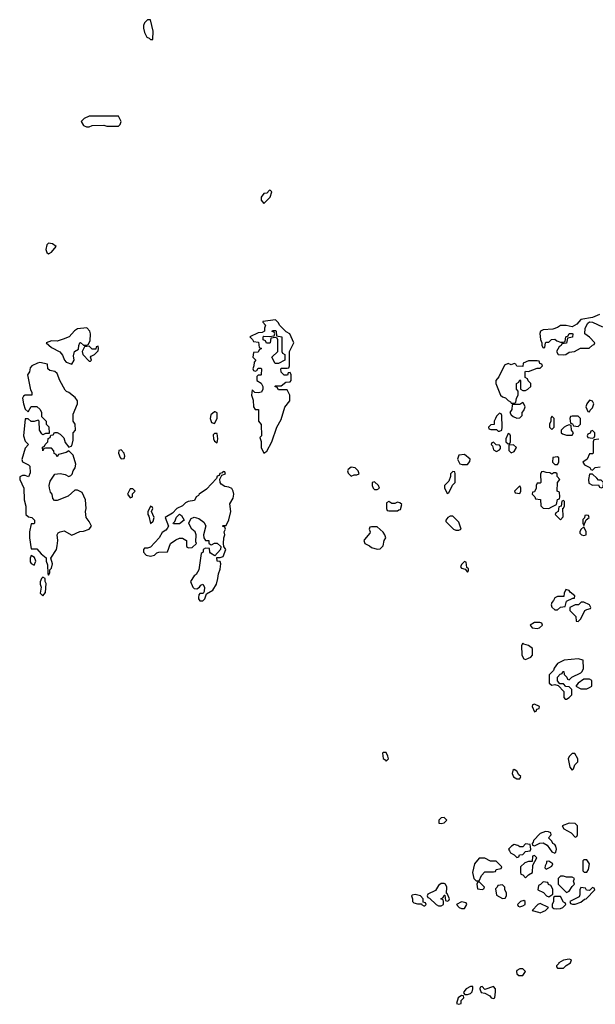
# Model space of a CAD drawing. Header units: inches. Extents: x 2789275 to 2951659, y 860290 to 1033804.
# Tile 279 of 316: x 2920251 to 2924209, y 990605 to 997369. Entities that reach past the tile are written whole.
import ezdxf

# ---------------------------------------------------------------- set-up
doc = ezdxf.new("R2010")
doc.units = ezdxf.units.IN
doc.header["$MEASUREMENT"] = 0
doc.layers.add('C9929', color=7, linetype='Continuous')

msp = doc.modelspace()

# ---------------------------------------------------------------- linework, layer by layer
at = {"layer": 'C9929', "color": 2, "elevation": 2}
for points in [[(2921130, 997369), (2921110, 997348), (2921102.8, 997330), (2921102.8, 997310), (2921110, 997282), (2921126, 997250), (2921142, 997242), (2921150, 997232), (2921166, 997234), (2921168.7, 997290), (2921150, 997368)], [(2920930, 996706), (2920730, 996706), (2920694, 996690), (2920674, 996670), (2920690, 996642), (2920710, 996634), (2920730, 996634), (2920750, 996642), (2920830, 996644.7), (2920850, 996638), (2920930, 996638), (2920942, 996650), (2920948, 996670)], [(2921970, 996198), (2921950, 996178), (2921930, 996175.3), (2921912, 996150), (2921911.3, 996130), (2921930, 996106), (2921974, 996150), (2921986, 996186), (2921976.4, 996196.4)], [(2920450, 995832.7), (2920438.8, 995821.2), (2920431, 995790), (2920438, 995770), (2920450, 995761), (2920470, 995771.3), (2920502, 995810), (2920478, 995830)], [(2922010, 995306), (2921923.6, 995296.4), (2921922, 995290), (2921942, 995270), (2921934, 995250), (2921934, 995230), (2921919.6, 995220.4), (2921890, 995218), (2921834, 995190), (2921852.7, 995172.7), (2921858, 995158), (2921892.7, 995152.7), (2921898, 995118), (2921914, 995110), (2921898, 995102), (2921890, 995086), (2921858, 995082), (2921854, 995050), (2921874, 995030), (2921863.6, 995016.4), (2921862, 994990), (2921854, 994970), (2921858, 994958), (2921870, 994954), (2921882, 994958), (2921890, 994974), (2921910, 994974), (2921914, 994970), (2921912, 994930), (2921910, 994926), (2921890, 994926), (2921882, 994918), (2921882, 994890), (2921911.3, 994871.3), (2921922, 994850), (2921922, 994830), (2921914, 994810), (2921890, 994806), (2921868, 994808), (2921850, 994826), (2921846, 994790), (2921856, 994756), (2921858, 994710), (2921870, 994692), (2921894, 994690), (2921894, 994610), (2921912.7, 994587.3), (2921914, 994510), (2921902, 994498), (2921911.3, 994471.3), (2921911.3, 994430), (2921930, 994392), (2921950, 994404.7), (2921984, 994470), (2922019, 994570), (2922050, 994622), (2922074, 994706), (2922108.9, 994751.1), (2922109, 994790), (2922090, 994826), (2922030, 994826), (2922022, 994842), (2922006, 994850), (2922010, 994854), (2922050, 994854), (2922080.4, 994879.6), (2922110, 994882), (2922118, 994890), (2922118, 994930), (2922110, 994946), (2922098, 994942), (2922092.7, 994927.3), (2922070, 994926), (2922048.4, 994948.4), (2922046, 994970), (2922050, 994974), (2922090, 994974), (2922102, 994978), (2922106, 994990), (2922106, 995090), (2922135.3, 995150), (2922108, 995210), (2922084, 995224), (2922038, 995270), (2922030, 995286)], [(2920712.5, 995252.5), (2920650, 995245.2), (2920628.3, 995231.7), (2920590.7, 995189.3), (2920550, 995173.2), (2920510, 995161.2), (2920470, 995162), (2920434, 995150), (2920470, 995116), (2920527.5, 995087.5), (2920544.9, 995064.9), (2920558.8, 995030), (2920570, 995016), (2920610, 995002.8), (2920625.2, 995030), (2920621.2, 995058.8), (2920628, 995090), (2920655.3, 995104.7), (2920658, 995130), (2920666, 995150), (2920670, 995152), (2920690, 995134), (2920710, 995134), (2920722, 995138), (2920736.4, 995163.6), (2920738, 995210), (2920734, 995230)], [(2922008, 995008), (2921986, 995050), (2922026, 995090), (2922026, 995170), (2922022, 995182), (2922010, 995186), (2921978, 995182), (2921974, 995150), (2921970, 995146), (2921947.3, 995147.3), (2921942, 995162), (2921926, 995170), (2921926, 995190), (2921930, 995194), (2921967.3, 995192.7), (2922002, 995198), (2922006, 995210), (2922002, 995222), (2921987.3, 995227.3), (2921990, 995234), (2922010, 995234), (2922014, 995230), (2922018, 995198), (2922054, 995190), (2922054, 995090), (2922058, 995078), (2922074, 995070), (2922074, 995030), (2922030, 995008)], [(2920790, 995126), (2920778, 995122), (2920774, 995106), (2920750, 995106), (2920730, 995126), (2920698, 995122), (2920682, 995090), (2920686, 995070), (2920730, 995022), (2920738, 995022), (2920746, 995030), (2920738, 995050), (2920743.1, 995056.9), (2920766, 995070), (2920790, 995094), (2920794, 995110)], [(2920390, 995013.2), (2920374, 995010), (2920334, 994990), (2920323.6, 994976.4), (2920318, 994950), (2920306, 994930), (2920326.4, 994826.4), (2920334, 994810), (2920334, 994790), (2920290, 994788.7), (2920278, 994782), (2920271.3, 994770), (2920278, 994730), (2920290, 994694), (2920310, 994674), (2920330, 994712), (2920370, 994712), (2920392, 994690), (2920402, 994670), (2920402, 994642), (2920434, 994610), (2920434, 994590), (2920451.6, 994571.6), (2920454, 994526), (2920430, 994526), (2920410, 994518), (2920403.1, 994523.1), (2920388, 994550), (2920386, 994610), (2920378, 994618), (2920352, 994608), (2920330, 994608), (2920310, 994626), (2920290, 994626), (2920278, 994510), (2920290, 994474), (2920312, 994450), (2920290, 994426), (2920267.3, 994347.3), (2920271.6, 994331.6), (2920311.6, 994311.6), (2920322, 994302), (2920323.6, 994256.4), (2920312.7, 994227.3), (2920290, 994238), (2920270, 994238), (2920252, 994228), (2920251.3, 994210), (2920278.8, 994150), (2920282, 994070), (2920292.7, 994027.3), (2920294, 993970), (2920312.7, 993952.7), (2920334, 993950), (2920354, 993930), (2920354, 993910), (2920350, 993906), (2920330, 993906), (2920318, 993850), (2920318.8, 993810), (2920330, 993734), (2920370, 993734), (2920399.6, 993699.6), (2920432.7, 993672.7), (2920434, 993650), (2920443.6, 993623.6), (2920444.7, 993564.7), (2920450, 993554), (2920458, 993570), (2920458, 993590), (2920470, 993602), (2920477.2, 993630), (2920466, 993670), (2920504, 993730), (2920510, 993754), (2920513.2, 993790), (2920508, 993830), (2920516.4, 993843.6), (2920528.9, 993851.1), (2920556.9, 993856.9), (2920610, 993826.8), (2920666, 993854), (2920690, 993856), (2920728, 993870), (2920744, 993890), (2920730, 993922), (2920709, 993950), (2920704, 993990), (2920708.7, 994010), (2920704, 994070), (2920681.2, 994121.2), (2920650, 994136), (2920630, 994137.2), (2920584.9, 994095.1), (2920510, 994066), (2920490, 994066), (2920480.4, 994080.4), (2920474, 994110), (2920464, 994124), (2920455.3, 994150), (2920454, 994170), (2920462, 994198), (2920493.6, 994246.4), (2920530, 994251.3), (2920565.2, 994245.2), (2920590, 994231.3), (2920603.1, 994236.9), (2920612.9, 994247.1), (2920619, 994270), (2920632.7, 994290), (2920636.5, 994316.5), (2920618, 994378), (2920590, 994408), (2920570, 994395.3), (2920518, 994382), (2920510, 994366), (2920502, 994382), (2920488.4, 994388.4), (2920487.3, 994407.3), (2920470, 994426), (2920430, 994426), (2920418, 994422), (2920410, 994406), (2920408.4, 994431.6), (2920422, 994438), (2920426, 994450), (2920446, 994470), (2920447.3, 994492.7), (2920462, 994498), (2920466, 994514), (2920482, 994518), (2920490, 994534), (2920510, 994534), (2920530, 994522), (2920556, 994496), (2920564, 994464), (2920590, 994432), (2920610, 994442), (2920620.2, 994479.8), (2920619, 994530), (2920635.3, 994550), (2920632.7, 994590), (2920619, 994610), (2920620.2, 994659.8), (2920648.7, 994730), (2920648.7, 994750), (2920632.7, 994772.7), (2920590, 994808.7), (2920574, 994814), (2920564, 994824), (2920528, 994890), (2920510, 994938), (2920492.9, 994952.9), (2920458, 994958), (2920446, 994970), (2920442, 995002)], [(2923810, 995026), (2923750, 995026), (2923714, 995010), (2923710, 994986), (2923668.4, 994988.4), (2923662, 995002), (2923650, 995006), (2923630, 994998), (2923610, 995008), (2923584.7, 994995.3), (2923545.4, 994914.6), (2923524.7, 994890), (2923524.7, 994870), (2923558, 994790), (2923570, 994778), (2923591.1, 994771.1), (2923610, 994752), (2923624.7, 994744.7), (2923630, 994734), (2923650, 994734), (2923662, 994738), (2923668, 994770), (2923678, 994790), (2923678, 994818), (2923666, 994830), (2923666, 994870), (2923682, 994878), (2923690, 994894), (2923694, 994890), (2923694, 994830), (2923710, 994822), (2923730, 994822), (2923746, 994830), (2923766, 994850), (2923766, 994870), (2923747.3, 994887.3), (2923742, 994902), (2923726, 994910), (2923726, 994950), (2923730, 994954), (2923750, 994952), (2923810, 994974), (2923830, 994974), (2923846, 994990), (2923842, 995002), (2923827.3, 995007.3), (2923822, 995022)], [(2923710, 994738), (2923690, 994726), (2923650, 994726), (2923638, 994722), (2923634, 994690), (2923622, 994670), (2923630, 994654), (2923643.6, 994643.6), (2923670, 994632), (2923690, 994634), (2923706, 994650), (2923706, 994670), (2923716.4, 994683.6), (2923726, 994710), (2923715.3, 994735.3)], [(2924170, 994755.3), (2924151.3, 994730), (2924144.7, 994710), (2924158, 994678), (2924170, 994674), (2924174, 994686), (2924190, 994702), (2924199, 994730), (2924190, 994748)], [(2921595.3, 994675.3), (2921590, 994675.3), (2921565.8, 994654.2), (2921561, 994630), (2921570, 994602), (2921590, 994594), (2921608.7, 994630), (2921608, 994668)], [(2923550, 994666), (2923530, 994646), (2923522, 994630), (2923514, 994610), (2923512.7, 994587.3), (2923490, 994586), (2923474, 994570), (2923478, 994558), (2923490, 994554), (2923530, 994554), (2923542, 994542), (2923550, 994542), (2923566, 994550), (2923568, 994570), (2923566, 994650), (2923562, 994662)], [(2923910, 994646), (2923902, 994630), (2923902, 994610), (2923894, 994590), (2923894, 994570), (2923910, 994554), (2923926, 994570), (2923926, 994630)], [(2924090, 994646), (2924050, 994646), (2924038, 994642), (2924034, 994630), (2924038, 994598), (2924052.7, 994592.7), (2924058, 994578), (2924090, 994574), (2924106, 994590), (2924106, 994630)], [(2924030, 994586), (2924010, 994578), (2923994, 994570), (2923974, 994550), (2923974, 994530), (2923983.6, 994523.6), (2924010, 994514), (2924050, 994514), (2924058, 994530), (2924046, 994550), (2924042, 994582)], [(2921610, 994526), (2921590, 994526), (2921582, 994518), (2921584.7, 994490), (2921590, 994474), (2921610, 994462), (2921614, 994490)], [(2923610, 994526), (2923594, 994490), (2923594, 994470), (2923610, 994454), (2923622, 994458), (2923626, 994470), (2923626, 994510), (2923622, 994522)], [(2924190, 994546), (2924178, 994542), (2924172.7, 994527.3), (2924158, 994522), (2924154, 994510), (2924158, 994498), (2924190, 994494), (2924202, 994498), (2924206, 994510), (2924206, 994530)], [(2923510, 994466), (2923498, 994462), (2923494, 994450), (2923502, 994442), (2923510, 994414), (2923530, 994402), (2923550, 994414), (2923556.4, 994423.6), (2923556.4, 994436.4), (2923550, 994446), (2923527.3, 994447.3)], [(2923647.3, 994447.3), (2923614, 994446), (2923614, 994410), (2923630, 994394), (2923650, 994402), (2923666, 994430)], [(2920950, 994414), (2920934, 994410), (2920931.3, 994390), (2920942, 994362), (2920950, 994352), (2920970, 994354), (2920975.3, 994370), (2920968.7, 994390)], [(2923310, 994382), (2923270, 994378), (2923262, 994350), (2923278, 994318), (2923292.7, 994312.7), (2923330, 994314), (2923347.3, 994332.7), (2923348, 994350)], [(2923950, 994366), (2923918, 994362), (2923914, 994330), (2923930, 994314), (2923950, 994314), (2923958, 994330), (2923958, 994358)], [(2922530, 994295.3), (2922510, 994278), (2922506, 994270), (2922510, 994254), (2922530, 994234), (2922550, 994242), (2922570, 994242), (2922586, 994250), (2922578, 994270), (2922558, 994290)], [(2921650, 994266), (2921643.6, 994256.4), (2921627.9, 994252.1), (2921622, 994238), (2921610, 994234), (2921603.5, 994216.5), (2921535.5, 994144.5), (2921484.7, 994110), (2921479.8, 994100.2), (2921464.7, 994090), (2921454, 994066), (2921410, 994059), (2921392, 994050), (2921371, 994029), (2921332, 994010), (2921302, 993978), (2921252, 993950), (2921274, 993890), (2921265.4, 993874.6), (2921256.9, 993863.1), (2921230, 993846), (2921211.1, 993808.9), (2921150, 993746), (2921130, 993738), (2921110, 993738), (2921102, 993730), (2921102, 993710), (2921122, 993690), (2921150, 993684), (2921178, 993690), (2921194.6, 993705.4), (2921208.7, 993711.3), (2921267.3, 993712.7), (2921288.9, 993771.1), (2921324.7, 993795.3), (2921350, 993806), (2921370, 993806), (2921394.4, 993794.4), (2921398, 993790), (2921398, 993750), (2921404.5, 993744.5), (2921410, 993741), (2921436.4, 993743.6), (2921466, 993770), (2921462, 993782), (2921464, 993830), (2921459, 993850), (2921434, 993870), (2921418, 993898), (2921414, 993910), (2921418, 993922), (2921430, 993942), (2921450, 993951.3), (2921482, 993942), (2921516.9, 993916.9), (2921532, 993892), (2921516, 993830), (2921518, 993810), (2921530, 993792), (2921551.1, 993791.1), (2921552.7, 993772.7), (2921563.6, 993763.6), (2921570, 993762), (2921590, 993772), (2921610, 993772), (2921634, 993750), (2921631.6, 993728.4), (2921594, 993686), (2921563.1, 993703.1), (2921558, 993710), (2921555.3, 993735.3), (2921530, 993738), (2921514, 993730), (2921514, 993710), (2921498, 993702), (2921482, 993590), (2921463.6, 993556.4), (2921450, 993548), (2921426, 993510), (2921441, 993470), (2921450, 993461), (2921470, 993458), (2921488, 993470), (2921496.4, 993483.6), (2921510.9, 993490.9), (2921521, 993470), (2921519.8, 993440.2), (2921512, 993428), (2921490, 993428), (2921482.8, 993417.2), (2921480.7, 993399.3), (2921480.7, 993390), (2921490, 993376), (2921510, 993376), (2921524, 993390), (2921536.4, 993423.6), (2921579, 993450), (2921604, 993490), (2921614.5, 993530), (2921617.2, 993562.8), (2921630, 993594), (2921633.2, 993630), (2921630, 993646), (2921608.4, 993648.4), (2921606, 993674), (2921630, 993674), (2921650, 993682), (2921668, 993730), (2921655.3, 993750), (2921653.2, 993770), (2921654, 993810), (2921662, 993830), (2921658, 993850), (2921666, 993870), (2921662, 993882), (2921646, 993890), (2921650, 993894), (2921670, 993894), (2921690, 993934), (2921702.7, 993990), (2921696.4, 994043.6), (2921718.6, 994081.4), (2921722.7, 994110), (2921719.3, 994130), (2921710, 994148.7), (2921690, 994157.2), (2921661.2, 994161.2), (2921637.2, 994177.2), (2921629.2, 994189.2), (2921628, 994212), (2921640.2, 994239.8), (2921666, 994250), (2921662, 994262)], [(2923230, 994266), (2923214, 994250), (2923214, 994230), (2923202, 994198), (2923172, 994170), (2923172.7, 994152.7), (2923190, 994114), (2923202, 994118), (2923228, 994172), (2923246, 994190), (2923246, 994250), (2923242, 994262)], [(2923850, 994266), (2923838, 994262), (2923832.7, 994247.3), (2923834, 994190), (2923830, 994186), (2923810, 994186), (2923802, 994170), (2923802, 994150), (2923790, 994126), (2923778, 994122), (2923774, 994110), (2923794, 994090), (2923798, 994078), (2923832.7, 994072.7), (2923834, 994030), (2923850, 994014), (2923890, 994012), (2923910, 994022), (2923942, 994038), (2923948.4, 994071.6), (2923962, 994078), (2923966, 994090), (2923962, 994122), (2923946, 994130), (2923948, 994190), (2923966, 994210), (2923946, 994230), (2923946, 994250), (2923936.4, 994256.4), (2923923.6, 994256.4), (2923910, 994246), (2923896.4, 994256.4), (2923870, 994258)], [(2924190, 994246), (2924170, 994246), (2924162, 994210), (2924164.7, 994184.7), (2924190, 994172), (2924230, 994174), (2924238, 994158), (2924250, 994154), (2924262, 994158), (2924266, 994190), (2924250, 994206), (2924230, 994206), (2924220.4, 994220.4)], [(2922690, 994194), (2922674, 994190), (2922674, 994170), (2922682, 994150), (2922690, 994142), (2922710, 994142), (2922726, 994150), (2922718, 994170)], [(2923690, 994166), (2923654, 994130), (2923658, 994118), (2923690, 994114), (2923698, 994130), (2923698, 994150)], [(2921030, 994146), (2921010, 994146), (2920992, 994110), (2921010, 994084.7), (2921026, 994090), (2921028, 994112), (2921046, 994130)], [(2921150, 994026), (2921132.7, 993987.3), (2921132, 993970), (2921138.8, 993958.8), (2921150, 993906.8), (2921170, 993924.7), (2921175.3, 993950), (2921158, 993990), (2921166, 994010), (2921162, 994022)], [(2922790, 994058), (2922774, 994050), (2922774, 994010), (2922778, 993998), (2922790, 993994), (2922850, 993994), (2922858, 994002), (2922870, 994004.7), (2922878, 994038), (2922866, 994050), (2922850, 994055.3), (2922830, 994046), (2922810, 994046)], [(2923990, 994066), (2923978, 994062), (2923974, 994026), (2923958, 994022), (2923954, 993990), (2923938, 993982), (2923934, 993970), (2923970, 993934), (2923987.3, 993952.7), (2923986, 994014), (2923990, 994014), (2923998, 994030), (2923998, 994058)], [(2921310, 993906), (2921306, 993910), (2921318, 993922), (2921328.7, 993951.3), (2921350, 993972), (2921363.6, 993963.6), (2921382, 993930), (2921350, 993906)], [(2923230, 993958), (2923210, 993958), (2923194, 993950), (2923182, 993930), (2923182, 993922), (2923234, 993870), (2923250, 993862), (2923270, 993862), (2923286, 993870), (2923270, 993918)], [(2924150, 993966), (2924138, 993962), (2924134, 993946), (2924123.6, 993936.4), (2924122, 993910), (2924130, 993894), (2924146, 993934), (2924166, 993950), (2924162, 993962)], [(2922710, 993886), (2922670, 993886), (2922658, 993882), (2922654, 993870), (2922662, 993850), (2922659.6, 993840.4), (2922621, 993799), (2922618, 993790), (2922624.7, 993770), (2922655.3, 993755.3), (2922670, 993742), (2922710, 993732), (2922730, 993734), (2922750, 993754), (2922758, 993790), (2922768, 993810), (2922762, 993830), (2922750, 993848)], [(2924130, 993886), (2924110, 993866), (2924102, 993850), (2924102, 993842), (2924114, 993830), (2924130, 993826), (2924146, 993830), (2924146, 993850)], [(2920330, 993688), (2920322.8, 993670), (2920324.5, 993644.5), (2920330, 993632), (2920350, 993622), (2920362, 993650), (2920354, 993674)], [(2923310, 993646), (2923290, 993626), (2923282, 993610), (2923290, 993602), (2923314, 993594), (2923330, 993574), (2923336.4, 993583.6), (2923336.4, 993596.4), (2923326, 993606), (2923322, 993642)], [(2920410, 993538), (2920402, 993530), (2920392.7, 993507.3), (2920392, 993490), (2920398, 993470), (2920392, 993430), (2920410, 993412), (2920430, 993434), (2920434.6, 993494.6), (2920426, 993510), (2920426, 993530)], [(2924005.4, 993454.6), (2923994, 993430), (2923992.7, 993407.3), (2923950, 993406), (2923930, 993398), (2923922, 993378), (2923910, 993366), (2923904.7, 993350), (2923910, 993334), (2923930, 993314), (2923950, 993314), (2923970, 993334), (2924002, 993338), (2924010, 993374), (2924054, 993394), (2924066, 993394), (2924068, 993410), (2924036.5, 993436.5), (2924030, 993448)], [(2924130, 993368), (2924112.7, 993367.3), (2924094, 993350), (2924070, 993348), (2924034, 993330), (2924034, 993310), (2924074, 993270), (2924078, 993238), (2924090, 993234), (2924110, 993254), (2924138, 993310), (2924150, 993318), (2924175.3, 993324.7), (2924178, 993330), (2924168, 993350)], [(2923790, 993228.7), (2923762, 993210), (2923774, 993190), (2923810, 993186.8), (2923826, 993190), (2923846, 993210), (2923842, 993222), (2923827.3, 993227.3)], [(2923710, 993086), (2923702, 993070), (2923703.6, 993003.6), (2923718, 992978), (2923730, 992974), (2923750, 992982), (2923766, 992990), (2923776.4, 993003.6), (2923778, 993050), (2923750, 993068.7), (2923718, 993078)], [(2924090, 992979), (2923994, 992970), (2923950, 992946), (2923926.4, 992913.6), (2923922, 992898), (2923892.7, 992867.3), (2923892, 992810), (2923910, 992798), (2923930, 992802), (2923954, 992794), (2923992.7, 992752.7), (2923992.7, 992712.7), (2924002, 992702), (2924010, 992702), (2924030, 992712), (2924048, 992730), (2924047.3, 992767.3), (2924030, 992786), (2924007.3, 992787.3), (2923990, 992806), (2923966, 992806), (2923948, 992828), (2923948.4, 992851.6), (2923967.3, 992872.7), (2923982, 992878), (2923986, 992890), (2923992, 992892), (2923994, 992870), (2924012.7, 992852.7), (2924018, 992838), (2924030, 992834), (2924047.3, 992852.7), (2924110, 992882), (2924118, 992890), (2924127.3, 992912.7), (2924126, 992970)], [(2924170, 992838), (2924130, 992838), (2924092, 992810), (2924074, 992790), (2924110, 992772), (2924150, 992772), (2924170, 992782), (2924186, 992790), (2924186, 992830)], [(2923790, 992666), (2923778, 992662), (2923774, 992650), (2923790, 992614), (2923802, 992618), (2923807.3, 992632.7), (2923822, 992638), (2923826, 992650)], [(2922770, 992335.3), (2922750, 992335.3), (2922746, 992330), (2922750, 992294), (2922764.7, 992284.7), (2922770, 992274), (2922786, 992290), (2922782, 992310)], [(2924050, 992328), (2924030, 992308), (2924022.8, 992290), (2924032.7, 992232.7), (2924050, 992214), (2924058, 992222), (2924068, 992250), (2924088, 992270), (2924088, 992290), (2924067.3, 992327.3)], [(2923650, 992218), (2923642, 992210), (2923638, 992190), (2923646.4, 992166.4), (2923670, 992154), (2923690, 992154), (2923698, 992170), (2923682, 992182), (2923670, 992206)], [(2923170, 991888), (2923150, 991886), (2923134, 991870), (2923134, 991850), (2923150, 991846.8), (2923170, 991852), (2923188, 991870)], [(2923867.1, 991792.9), (2923830, 991778), (2923784.7, 991730), (2923782, 991718), (2923774, 991710), (2923778, 991698), (2923790, 991694), (2923828.4, 991711.6), (2923850, 991714), (2923878.8, 991698.8), (2923910, 991652), (2923930, 991642), (2923938, 991650), (2923942, 991670), (2923937.2, 991690), (2923930, 991702), (2923918, 991710), (2923910, 991726), (2923887.3, 991747.3), (2923906, 991770), (2923902, 991782), (2923886, 991790)], [(2924030, 991848), (2923982, 991830), (2923992, 991810), (2924043.6, 991783.6), (2924070, 991754), (2924082, 991758), (2924086, 991770), (2924086, 991830), (2924070, 991846)], [(2923730, 991706), (2923710, 991686), (2923690, 991686), (2923676.4, 991696.4), (2923650, 991702), (2923632, 991690), (2923612, 991670), (2923618, 991658), (2923625.4, 991645.4), (2923652, 991632), (2923670, 991614), (2923682, 991618), (2923687.3, 991632.7), (2923710, 991634), (2923730, 991654), (2923762, 991658), (2923766, 991670), (2923762, 991702)], [(2923450, 991608), (2923410, 991608), (2923378, 991570), (2923364.7, 991510), (2923374, 991470), (2923390, 991454), (2923410, 991454), (2923426, 991490), (2923450, 991514), (2923510, 991514), (2923522, 991518), (2923528.4, 991531.6), (2923562, 991538), (2923566, 991550), (2923527.3, 991587.3), (2923488.4, 991588.4)], [(2923790, 991626), (2923778, 991622), (2923774, 991586), (2923750, 991586), (2923723.6, 991576.4), (2923694, 991550), (2923694, 991510), (2923698, 991498), (2923710, 991494), (2923730, 991474), (2923750, 991494), (2923778, 991510), (2923780.4, 991559.6), (2923806, 991610)], [(2923890, 991588), (2923874, 991586), (2923874, 991574), (2923863.6, 991556.4), (2923862, 991542), (2923870, 991534), (2923890, 991542), (2923910, 991554), (2923918, 991570)], [(2924150, 991598), (2924130, 991598), (2924122, 991590), (2924122, 991522), (2924132.7, 991512.7), (2924150, 991512), (2924162, 991530), (2924168, 991570)], [(2923990, 991486), (2923970, 991486), (2923954, 991470), (2923954, 991430), (2924010, 991372), (2924030, 991382), (2924050, 991414), (2924066, 991430), (2924058, 991450), (2924066, 991470), (2924050, 991478), (2924010, 991478)], [(2923170, 991435.3), (2923150, 991434), (2923130, 991422), (2923110, 991386), (2923058, 991362), (2923054, 991350), (2923058, 991338), (2923070, 991334), (2923114, 991290), (2923130, 991282), (2923150, 991282), (2923166, 991290), (2923166, 991310), (2923162, 991322), (2923146, 991330), (2923162, 991338), (2923170, 991354), (2923174, 991354), (2923178, 991318), (2923190, 991314), (2923202, 991318), (2923206, 991330), (2923190, 991366), (2923186, 991366), (2923188, 991410), (2923178, 991430)], [(2923410, 991446), (2923398, 991442), (2923394, 991430), (2923398, 991398), (2923430, 991394), (2923442, 991398), (2923446, 991410)], [(2923570, 991426), (2923538, 991422), (2923534, 991410), (2923522, 991398), (2923530, 991354), (2923570, 991332), (2923590, 991334), (2923598, 991350), (2923598, 991370), (2923586, 991390), (2923586, 991410)], [(2923850, 991446), (2923832.7, 991427.3), (2923818, 991422), (2923814, 991390), (2923852.7, 991372.7), (2923874, 991350), (2923890, 991342), (2923918, 991362), (2923916.4, 991396.4), (2923902, 991422), (2923887.3, 991427.3), (2923882, 991442)], [(2924190, 991406), (2924170, 991386), (2924148.4, 991388.4), (2924142, 991402), (2924110, 991406), (2924102, 991390), (2924103.6, 991356.4), (2924098, 991342), (2924034, 991310), (2924038, 991298), (2924052.7, 991292.7), (2924070, 991292), (2924110, 991306), (2924134, 991326), (2924146, 991330), (2924206, 991390), (2924202, 991402)], [(2922970, 991359), (2922950, 991355.3), (2922944.7, 991350), (2922952, 991330), (2922952, 991310), (2922962, 991302), (2922986, 991294), (2923014, 991294), (2923014, 991290), (2923030, 991282), (2923038, 991282), (2923046, 991290), (2923042, 991302), (2923026, 991306), (2923026, 991330), (2923006, 991350)], [(2923718, 991318), (2923694, 991310), (2923674, 991290), (2923678, 991278), (2923690, 991274), (2923710, 991282), (2923726, 991290), (2923726, 991310)], [(2923970, 991346), (2923930, 991346), (2923922, 991338), (2923922, 991310), (2923912, 991290), (2923912.7, 991272.7), (2923923.6, 991263.6), (2923939.6, 991259.6), (2923970, 991262), (2923986, 991270), (2924006, 991290), (2924002, 991302), (2923990, 991306)], [(2923290, 991308), (2923254, 991290), (2923274, 991270), (2923290, 991262), (2923310, 991262), (2923326, 991290), (2923322, 991302)], [(2923830, 991298), (2923814, 991290), (2923774, 991250), (2923818.8, 991238.8), (2923830, 991232), (2923850, 991242), (2923866, 991250), (2923886, 991270)], [(2924030, 990915.3), (2923990, 990908.7), (2923958, 990890), (2923956.9, 990883.1), (2923942, 990870), (2923942, 990862), (2923950, 990854), (2923990, 990852), (2924009, 990871), (2924038, 990890), (2924046, 990910)], [(2923690, 990848.7), (2923670, 990838), (2923666, 990830), (2923670, 990814), (2923682, 990802), (2923710, 990802), (2923728, 990830), (2923710, 990848)], [(2923350, 990728), (2923322, 990710), (2923304.7, 990690), (2923303.6, 990683.6), (2923312.7, 990672.7), (2923330, 990672), (2923350, 990678), (2923362, 990690), (2923368, 990710), (2923366, 990726)], [(2923510, 990728), (2923450, 990706), (2923430, 990726), (2923418, 990722), (2923414, 990710), (2923424.7, 990684.7), (2923450, 990682), (2923483.6, 990663.6), (2923494, 990650), (2923510, 990644.7), (2923518, 990650), (2923522, 990690), (2923522, 990710)], [(2923290, 990666), (2923266, 990650), (2923254, 990610), (2923270, 990604.7), (2923286, 990610), (2923286, 990630), (2923306, 990650), (2923302, 990662)]]:
    msp.add_lwpolyline(points, close=True, dxfattribs=at)
for points in [[(2924236.8, 995343.2), (2924190, 995322), (2924110, 995308.7), (2924082.8, 995277.2), (2924050, 995258), (2924008.4, 995268.4), (2923970, 995268.7), (2923950, 995254), (2923916, 995244), (2923850, 995239), (2923832, 995230), (2923827.3, 995212.7), (2923831.6, 995171.6), (2923842, 995150), (2923842, 995130), (2923850, 995114), (2923862, 995118), (2923866, 995150), (2923870, 995154), (2923890, 995154), (2923908.7, 995171.3), (2923930, 995174), (2923943.6, 995163.6), (2923970, 995154), (2923990, 995154), (2924002, 995158), (2924006, 995190), (2924022, 995198), (2924030, 995214), (2924050, 995214), (2924054, 995210), (2924052.7, 995187.3), (2924018, 995182), (2924010, 995146), (2923978, 995142), (2923974, 995130), (2923959.6, 995120.4), (2923942, 995090), (2923954, 995070), (2923990, 995066.8), (2924006, 995070), (2924030, 995084.7), (2924066, 995090), (2924108, 995112), (2924167.3, 995112.7), (2924190, 995134), (2924202, 995138), (2924206, 995150), (2924168.4, 995188.4), (2924138, 995210), (2924139, 995250), (2924156.4, 995283.6), (2924170, 995294), (2924190, 995292), (2924258, 995258)], [(2924232.7, 994487.3), (2924198, 994482), (2924194, 994470), (2924194, 994390), (2924190, 994386), (2924170, 994386), (2924154, 994350), (2924122, 994330), (2924134, 994310), (2924171.6, 994291.6), (2924178, 994278), (2924190, 994274), (2924208.4, 994291.6), (2924242, 994298)]]:
    msp.add_lwpolyline(points, dxfattribs=at)

doc.saveas('drawing.dxf')
